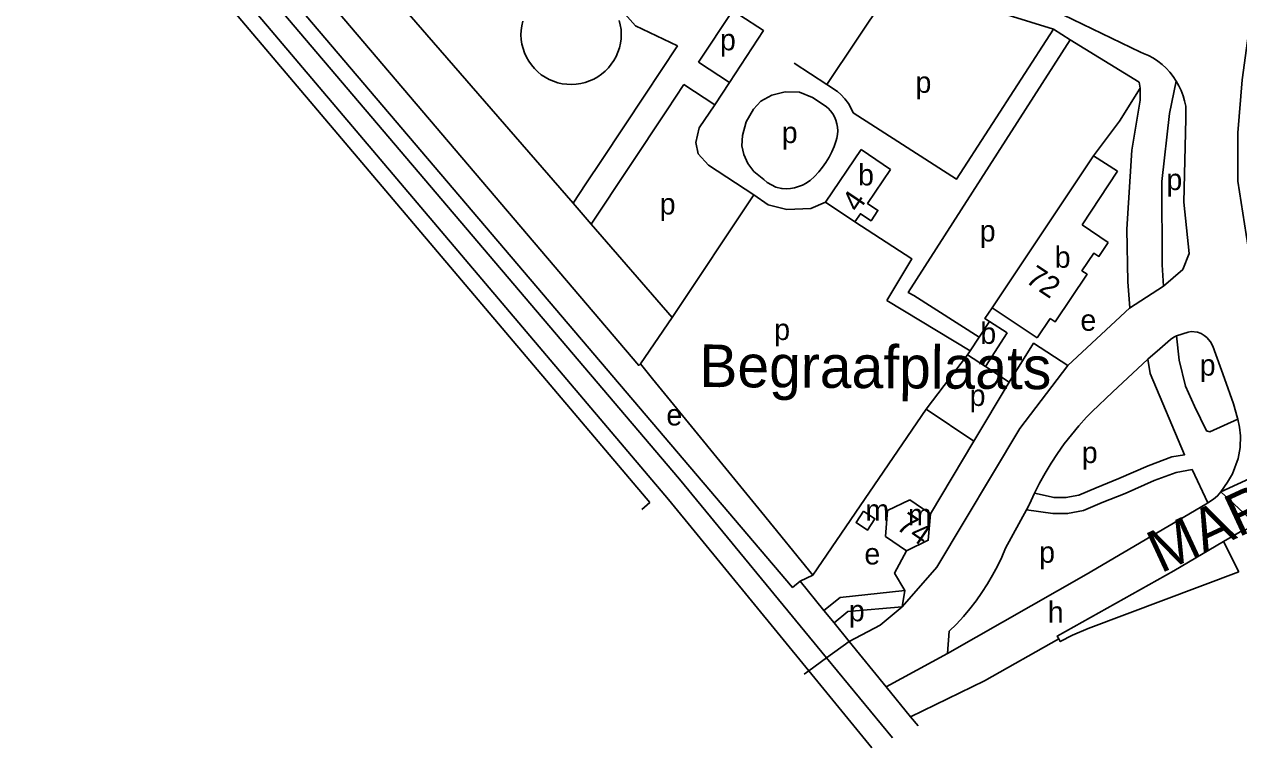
# Model space of a CAD drawing. Extents: x 159294 to 161936, y 384538 to 386517.
# Drawn here: x 159743 to 159970.8, y 384537.9 to 384673.6 of the extents above; entities that cross this region are included whole.
import ezdxf

# ---------------------------------------------------------------- set-up
doc = ezdxf.new("R2010")
doc.units = 0
for name, color, linetype in [('BLT_Basislijn', 7, 'Continuous'), ('BLT_Bebouwing', 7, 'Continuous'), ('BLT_Centroide', 7, 'Continuous'), ('BLT_Huisnummer', 7, 'Continuous'), ('BLT_Spoorlijn', 7, 'Continuous'), ('BLT_Straatnaam_hoofdweg', 7, 'Continuous'), ('BLT_Terrein_beschrifting', 7, 'Continuous'), ('BLT_Vlakafsluiter', 7, 'Continuous')]:
    doc.layers.add(name, color=color, linetype=linetype)

msp = doc.modelspace()

# ---------------------------------------------------------------- linework, layer by layer
at = {"layer": 'BLT_Basislijn'}
for p, q in [((159685.65, 384790.25), (159860.39, 384583.91)), ((159893.58, 384662.34), (159906.6, 384681.89)), ((159936.04, 384672.71), (159906.6, 384681.89)), ((159814, 384676.89), (159845.96, 384640.05)), ((159936.04, 384672.71), (159939.22, 384670.74)), ((159939.22, 384670.74), (159952.11, 384662.75)), ((159869.5, 384666.51), (159875.29, 384662.71)), ((159893.58, 384662.34), (159887.46, 384666.36)), ((159866.75, 384662.33), (159872.55, 384658.53)), ((159872.55, 384658.53), (159875.29, 384662.71)), ((159895.53, 384661.03), (159893.58, 384662.34)), ((159948.47, 384655.45), (159952.31, 384661.64)), ((159952.11, 384662.75), (159952.31, 384661.64)), ((159957.82, 384656.87), (159959.09, 384662.99)), ((159893.27, 384658.36), (159890.85, 384659.91)), ((159960.86, 384658.25), (159960.91, 384655.89)), ((159943.59, 384648.94), (159948.47, 384655.45)), ((159848.37, 384643.67), (159851.43, 384648.28)), ((159845.96, 384640.05), (159848.37, 384643.67)), ((159864.57, 384618.6), (159879.84, 384641.61)), ((159845.96, 384640.05), (159849.36, 384636.13)), ((159849.36, 384636.13), (159864.57, 384618.6)), ((159956.7, 384624.46), (159950.32, 384620.39)), ((159950.38, 384620.45), (159938.73, 384609.6)), ((159912.21, 384601.39), (159919.96, 384611.59)), ((159927.75, 384606.49), (159923.29, 384609.41)), ((159953.77, 384610.8), (159947.13, 384604.62)), ((159860.87, 384607.12), (159881.36, 384582.04)), ((159921.12, 384595.38), (159927.75, 384606.49)), ((159947.13, 384604.62), (159943.35, 384600.98)), ((159890.93, 384570.25), (159912.21, 384601.39)), ((159912.21, 384601.39), (159921.12, 384595.38)), ((159943.35, 384600.98), (159942.26, 384599.93)), ((159921.12, 384595.38), (159912.98, 384581.77)), ((159858.84, 384582.61), (159860.39, 384583.91)), ((159881.36, 384582.04), (159890.93, 384570.25)), ((159927.09, 384575.34), (159931, 384582.52)), ((159931, 384582.52), (159931.51, 384583.47)), ((159970.81, 384570.9), (159967.93, 384576.56)), ((159907.68, 384564.3), (159908.19, 384567.35)), ((159893.02, 384563.64), (159894.92, 384561.31)), ((159894.92, 384561.31), (159897.74, 384557.84)), ((159916.52, 384559.74), (159916.21, 384555.58)), ((159897.74, 384557.84), (159904.68, 384549.33)), ((159916.21, 384555.58), (159904.68, 384549.33)), ((159904.68, 384549.33), (159909.28, 384543.68)), ((159909.28, 384543.68), (159910.66, 384541.99))]:
    msp.add_line(p, q, dxfattribs=at)
for points in [[(159710.84, 384783), (159858.27, 384609.62), (159858.62, 384609.93)], [(159707.03, 384779.76), (159887.14, 384567.96), (159888.54, 384569.15)], [(159835.92, 384697.9), (159857.67, 384673.32), (159865.53, 384669.57)], [(159898.17, 384697.07), (159916.2, 384686.4), (159932.43, 384678.04), (159952.4, 384668.4)], [(159978.02, 384680.06), (159975.34, 384677.18), (159972.67, 384671.91), (159971.43, 384663.23), (159970.63, 384653.28), (159970.63, 384644.17), (159973.12, 384628.2), (159976.06, 384617.17), (159977.95, 384611.21), (159978.84, 384609.48), (159979.35, 384608.47), (159980.62, 384606.4), (159981.72, 384604.8), (159982.55, 384603.77), (159983.17, 384603.21), (159984.45, 384602.26), (159986.53, 384600.97), (159988.9, 384599.87), (159991.61, 384598.98), (159994.52, 384598.53), (159997.38, 384598.42)], [(159869.5, 384666.51), (159875.91, 384676.23)], [(159875.29, 384662.71), (159881.68, 384672.47), (159877.26, 384675.35)], [(159836.52, 384674.21), (159836.33, 384673.36), (159836.22, 384672.5), (159836.19, 384671.64), (159836.24, 384670.77), (159836.37, 384669.91), (159836.58, 384669.07), (159836.86, 384668.25), (159837.22, 384667.46), (159837.65, 384666.71), (159838.15, 384666), (159838.71, 384665.34), (159839.33, 384664.73), (159840, 384664.18), (159840.72, 384663.7), (159841.48, 384663.29), (159842.28, 384662.94), (159843.1, 384662.68), (159843.95, 384662.48), (159844.81, 384662.37), (159845.68, 384662.34), (159846.54, 384662.39), (159847.4, 384662.52), (159848.24, 384662.72), (159849.06, 384663), (159849.85, 384663.36), (159850.61, 384663.79), (159851.32, 384664.28), (159851.98, 384664.84), (159852.59, 384665.46), (159853.14, 384666.13), (159853.63, 384666.85), (159854.04, 384667.61), (159854.39, 384668.41), (159854.66, 384669.23), (159854.85, 384670.08), (159854.97, 384670.93), (159855, 384671.8), (159854.96, 384672.67), (159854.83, 384673.53), (159854.63, 384674.37)], [(159936.04, 384672.71), (159917.85, 384644.54), (159898.47, 384657.04)], [(159939.22, 384670.74), (159908.83, 384623.33), (159909.89, 384622.73), (159922.12, 384614.9)], [(159851.43, 384648.28), (159859.44, 384660.33), (159865.53, 384669.57)], [(159959.09, 384662.99), (159958.52, 384663.84), (159957.89, 384664.63), (159957.2, 384665.38), (159956.45, 384666.07), (159955.65, 384666.69), (159954.8, 384667.26), (159953.91, 384667.75), (159952.98, 384668.17), (159952.4, 384668.4)], [(159849.36, 384636.13), (159863.61, 384657.57), (159866.75, 384662.33)], [(159952.31, 384661.64), (159952.31, 384659.38), (159950.78, 384650.04), (159949.85, 384635.17)], [(159960.86, 384658.25), (159960.65, 384659.25), (159960.38, 384660.23), (159960.02, 384661.18), (159959.59, 384662.1), (159959.09, 384662.99)], [(159890.85, 384659.91), (159888.44, 384660.87), (159885.73, 384660.95), (159883.23, 384660.32), (159881.2, 384659.23), (159879.81, 384657.69), (159878.4, 384655.31), (159877.72, 384652.77), (159877.62, 384650.83), (159877.97, 384649.19), (159878.72, 384647.54), (159879.84, 384646.03), (159881.75, 384644.49)], [(159895.53, 384661.03), (159896.21, 384660.45), (159896.96, 384659.65), (159897.6, 384658.77), (159898.14, 384657.82), (159898.47, 384657.04)], [(159872.55, 384658.53), (159869.63, 384654.18), (159868.99, 384651.44), (159869.4, 384649.35), (159871.38, 384647.21), (159879.84, 384641.61)], [(159893.27, 384658.36), (159893.79, 384657.91), (159894.26, 384657.41), (159894.66, 384656.86), (159895, 384656.27), (159895.26, 384655.64), (159895.46, 384654.98), (159895.57, 384654.3), (159895.6, 384653.62), (159895.55, 384652.94), (159895.43, 384652.27), (159895.29, 384651.8)], [(159956.7, 384624.46), (159956.45, 384628.51), (159956.36, 384644.15), (159957.82, 384656.87)], [(159956.7, 384624.46), (159960.3, 384627.63), (159961.54, 384630.64), (159960.5, 384640.25), (159960.91, 384655.89)], [(159895.29, 384651.8), (159894.93, 384650.73), (159894.49, 384649.69), (159893.98, 384648.68), (159893.4, 384647.72), (159892.75, 384646.8), (159892.04, 384645.92), (159891.27, 384645.1), (159890.44, 384644.33), (159890.33, 384644.24)], [(159885.07, 384642.82), (159883.98, 384643.09), (159882.4, 384643.92), (159881.75, 384644.49)], [(159890.33, 384644.24), (159889.67, 384643.81), (159888.98, 384643.46), (159888.25, 384643.17), (159887.5, 384642.96), (159886.73, 384642.83), (159885.95, 384642.78), (159885.16, 384642.8), (159885.07, 384642.82)], [(159879.84, 384641.61), (159882.57, 384639.77), (159886.04, 384638.88), (159890.55, 384639.04), (159893.31, 384640.28)], [(159898.84, 384636.56), (159909.5, 384629.64), (159904.8, 384621.8)], [(159949.85, 384635.17), (159949.98, 384625.28), (159950.38, 384620.45)], [(159920.47, 384612.36), (159904.8, 384621.8)], [(159924.56, 384620.44), (159923.21, 384618.4), (159924.08, 384617.89)], [(159864.57, 384618.6), (159858.62, 384609.93)], [(159961.31, 384615.86), (159959.12, 384615.17)], [(159965.94, 384613.21), (159965.5, 384614.04), (159964.82, 384614.86), (159964.35, 384615.24), (159963.77, 384615.6), (159963.08, 384615.89), (159961.92, 384615.97), (159961.31, 384615.86)], [(159938.73, 384609.6), (159932.33, 384613.79), (159927.75, 384606.49)], [(159959.12, 384615.17), (159958.62, 384614.95), (159958, 384614.5), (159955.99, 384612.75), (159953.77, 384610.8)], [(159959.12, 384615.17), (159959.65, 384610.59), (159960.83, 384605.7), (159962.49, 384601.95), (159964.75, 384597.37), (159965.37, 384597.17), (159970.61, 384599.52)], [(159965.94, 384613.21), (159968.12, 384607.15), (159969.83, 384602.39), (159970.56, 384599.75), (159970.61, 384599.52)], [(159858.62, 384609.93), (159860.87, 384607.12)], [(159938.73, 384609.6), (159929.75, 384597.76), (159914.17, 384571.77), (159907.68, 384564.3)], [(159932.53, 384585.67), (159936.17, 384584.82), (159938.41, 384584.82), (159940.82, 384585.28), (159944.07, 384586.64), (159948.31, 384588.37), (159953.82, 384590.8), (159958.28, 384592.45), (159960.64, 384592.86), (159954.18, 384608.12), (159953.77, 384610.8)], [(159942.26, 384599.93), (159940.81, 384598.29), (159939.42, 384596.61), (159938.1, 384594.88), (159936.84, 384593.1), (159935.64, 384591.27), (159934.52, 384589.41), (159933.46, 384587.5), (159932.53, 384585.67)], [(159970.61, 384599.52), (159970.94, 384598.05), (159971.13, 384596.38), (159971.05, 384594.24), (159970.7, 384592.15), (159969.65, 384589.27), (159968.68, 384587.72), (159967.44, 384585.87)], [(159931, 384582.52), (159935.96, 384581.82), (159938.7, 384581.82), (159941.69, 384582.4), (159945.21, 384583.87), (159949.48, 384585.6), (159954.95, 384588.01), (159959.07, 384589.54), (159962.05, 384590.06), (159965.04, 384583.85)], [(159965.04, 384583.85), (159964.65, 384583.6), (159942.22, 384570.37), (159916.21, 384555.58)], [(159932.53, 384585.67), (159931.56, 384583.57), (159931.51, 384583.47)], [(159967.44, 384585.87), (159966.83, 384585.14), (159966.07, 384584.51), (159965.04, 384583.85)], [(159967.93, 384576.56), (159971.06, 384578.4), (159974.21, 384579.63)], [(159908.47, 384574.85), (159906.27, 384570.65), (159908.19, 384567.35)], [(159916.52, 384559.74), (159917.87, 384561.09), (159919.16, 384562.49), (159920.38, 384563.95), (159921.55, 384565.46), (159922.65, 384567.01), (159923.68, 384568.61), (159924.65, 384570.25), (159925.54, 384571.93), (159926.37, 384573.65), (159927.09, 384575.34)], [(159937.06, 384558.3), (159936.77, 384558.83), (159958.64, 384571.09), (159967.93, 384576.56)], [(159890.93, 384570.25), (159888.54, 384569.15)], [(159970.81, 384570.9), (159942.55, 384560.26), (159939.61, 384559.01), (159937.35, 384557.78), (159937.06, 384558.3)], [(159888.54, 384569.15), (159893.02, 384563.64)], [(159893.02, 384563.64), (159896.09, 384566.09), (159908.19, 384567.35)], [(159894.92, 384561.31), (159897.51, 384563.45), (159907.68, 384564.3)], [(159897.74, 384557.84), (159903.57, 384560.85), (159907.68, 384564.3)], [(159937.06, 384558.3), (159923.1, 384550.4), (159909.28, 384543.68)]]:
    msp.add_lwpolyline(points, dxfattribs=at)
at = {"layer": 'BLT_Bebouwing'}
for p, q in [((159899.98, 384650.16), (159893.31, 384640.28)), ((159905.53, 384646.41), (159899.98, 384650.16)), ((159943.59, 384648.94), (159924.56, 384620.44)), ((159948.05, 384646.05), (159943.59, 384648.94)), ((159948.05, 384646.05), (159941.42, 384636.02)), ((159893.31, 384640.28), (159898.84, 384636.56)), ((159946.34, 384632.71), (159941.42, 384636.02)), ((159924.56, 384620.44), (159932.98, 384614.78)), ((159935.43, 384618.42), (159932.98, 384614.78)), ((159924.08, 384617.89), (159922.12, 384614.9)), ((159923.29, 384609.41), (159927.41, 384615.71)), ((159927.41, 384615.71), (159924.08, 384617.89)), ((159922.12, 384614.9), (159920.47, 384612.36)), ((159920.47, 384612.36), (159919.96, 384611.59)), ((159919.96, 384611.59), (159923.29, 384609.41)), ((159911.49, 384582.79), (159909.15, 384584.4)), ((159912.98, 384581.77), (159911.49, 384582.79))]:
    msp.add_line(p, q, dxfattribs=at)
for points in [[(159898.84, 384636.56), (159899.87, 384638.09), (159901.85, 384636.76), (159903.15, 384638.7), (159901.21, 384640.01), (159905.53, 384646.41)], [(159935.43, 384618.42), (159936.36, 384617.79), (159942.37, 384626.73), (159941.41, 384627.38), (159943.65, 384630.71), (159944.58, 384630.08), (159946.34, 384632.71)], [(159909.15, 384584.4), (159904.93, 384582.38), (159904.55, 384577.54), (159908.47, 384574.85)], [(159900.44, 384582.25), (159902.59, 384580.83), (159901.18, 384578.69), (159899.03, 384580.11), (159900.44, 384582.25)], [(159908.47, 384574.85), (159912.59, 384576.82), (159912.98, 384581.77)]]:
    msp.add_lwpolyline(points, dxfattribs=at)
at = {"layer": 'BLT_Spoorlijn'}
for p, q in [((159865.9, 384588.3), (159893.49, 384554.74)), ((159863.88, 384584.43), (159890.17, 384552.33)), ((159893.49, 384554.74), (159905.86, 384539.7)), ((159890.17, 384552.33), (159902.02, 384537.87))]:
    msp.add_line(p, q, dxfattribs=at)
for points in [[(159790.26, 384677.26), (159865.9, 384588.3)], [(159786.21, 384676.15), (159863.88, 384584.43)]]:
    msp.add_lwpolyline(points, dxfattribs=at)
at = {"layer": 'BLT_Vlakafsluiter'}
for p, q in [((159967.44, 384585.87), (159979.88, 384591.6)), ((159974.21, 384579.63), (159967.44, 384585.87)), ((159897.74, 384557.84), (159893.49, 384554.74)), ((159893.49, 384554.74), (159890.17, 384552.33)), ((159890.17, 384552.33), (159889.3, 384551.7))]:
    msp.add_line(p, q, dxfattribs=at)

# ---------------------------------------------------------------- texts
at = {"layer": 'BLT_Centroide'}
for s, p in [('p', (159873.52, 384668.75)), ('p', (159910.19, 384660.77)), ('p', (159885.11, 384651.34)), ('b', (159899.42, 384643.39)), ('p', (159957.25, 384642.52)), ('p', (159862.22, 384637.94)), ('p', (159922.24, 384632.87)), ('b', (159936.3, 384627.94)), ('e', (159941.12, 384616.12)), ('p', (159883.69, 384614.38)), ('b', (159922.35, 384613.66)), ('p', (159963.5, 384607.7)), ('p', (159920.35, 384602.01)), ('e', (159863.46, 384598.35)), ('p', (159941.38, 384591.29)), ('m', (159900.8, 384580.47)), ('m', (159908.77, 384579.61)), ('e', (159900.6, 384572.27)), ('p', (159933.38, 384572.58)), ('h', (159934.99, 384561.32)), ('p', (159897.69, 384561.6))]:
    msp.add_text(s, height=4, dxfattribs=at).set_placement(p)
at = {"layer": 'BLT_Huisnummer'}
for s, rotation, p in [('4', 55.995, (159899.43, 384638.17)), ('72', 326.0675, (159930.62, 384625.34)), ('74', 325.5437, (159906.37, 384579.03))]:
    msp.add_text(s, height=4, rotation=rotation, dxfattribs=at).set_placement(p)
at = {"layer": 'BLT_Straatnaam_hoofdweg'}
msp.add_text('MARCONILAAN', height=8, rotation=24.9125, dxfattribs=at).set_placement((159956.16, 384570.53))
at = {"layer": 'BLT_Terrein_beschrifting'}
msp.add_text('Begraafplaats', height=8, rotation=359.6436, dxfattribs=at).set_placement((159869.63, 384605.56))

doc.saveas('drawing.dxf')
